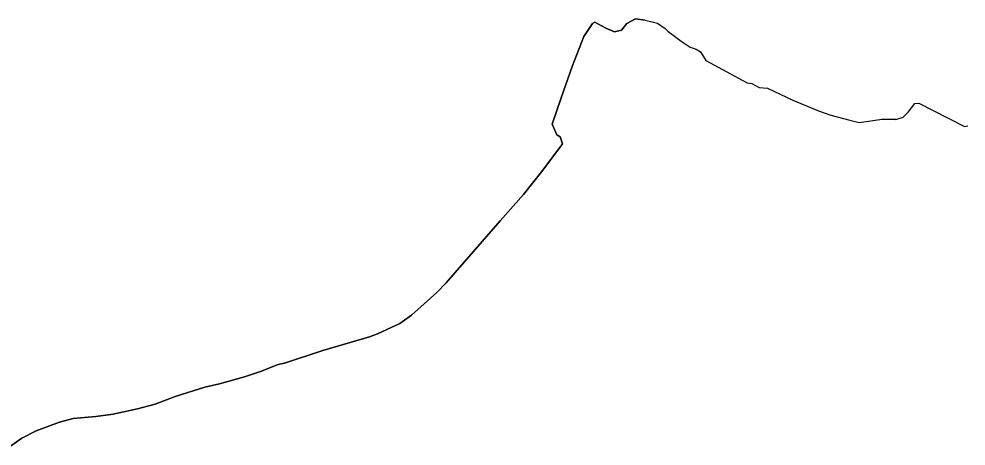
# Model space of a CAD drawing. Extents: x -651943 to -618711, y -1138561 to -1100552.
# Drawn here: x -642287.6 to -642128.7, y -1114919.8 to -1114848 of the extents above; entities that cross this region are included whole.
import ezdxf

# ---------------------------------------------------------------- set-up
doc = ezdxf.new("R2010")
doc.units = 0
doc.layers.add('KT optika', color=7, linetype='Continuous')
doc.layers.add('KT trasa', color=7, linetype='Continuous')

msp = doc.modelspace()

# ---------------------------------------------------------------- linework, layer by layer
at = {"layer": 'KT optika'}
msp.add_lwpolyline([(-642289.04, -1114919.76), (-642287.15, -1114918.46), (-642284.72, -1114917.18), (-642280.83, -1114915.75), (-642278.51, -1114915.15), (-642274.72, -1114914.82), (-642271.78, -1114914.39), (-642267.72, -1114913.5), (-642264.75, -1114912.72), (-642261.4, -1114911.43), (-642256.4, -1114909.88), (-642253.94, -1114909.29), (-642249.8, -1114908.14), (-642247.11, -1114907.26), (-642244.1, -1114906.06), (-642243.07, -1114905.84), (-642236.64, -1114903.74), (-642228.79, -1114901.4), (-642227.45, -1114900.92), (-642223.7, -1114899.17), (-642221.75, -1114897.8), (-642217.51, -1114893.98), (-642215.93, -1114892.33), (-642206.9, -1114881.92), (-642202.99, -1114877.5), (-642199.74, -1114873.46), (-642196.43, -1114868.99), (-642196.83, -1114867.81), (-642197.37, -1114867.5), (-642198.14, -1114865.71), (-642196.63, -1114861.29), (-642194.8, -1114856.03), (-642192.83, -1114850.99), (-642191.39, -1114848.79), (-642191.03, -1114848.61), (-642189.17, -1114849.57), (-642187.71, -1114850.21), (-642186.55, -1114849.94), (-642185.66, -1114848.79), (-642184.19, -1114848.04), (-642182.56, -1114848.24), (-642180.5, -1114848.78), (-642179.21, -1114849.63), (-642178.74, -1114850.12), (-642176.55, -1114851.78), (-642175.04, -1114852.8), (-642174.01, -1114853.09), (-642173.27, -1114853.54), (-642172.37, -1114855.01), (-642165.48, -1114858.78), (-642164.69, -1114858.87), (-642163.45, -1114859.56), (-642162.06, -1114859.69), (-642157.81, -1114861.66), (-642153.48, -1114863.48), (-642151.43, -1114864.21), (-642148.22, -1114865.06), (-642146.65, -1114865.43), (-642142.83, -1114864.85), (-642140.5, -1114864.9), (-642139.29, -1114864.52), (-642138.42, -1114863.68), (-642137.34, -1114862.25), (-642136.65, -1114862.17), (-642129.02, -1114866.08), (-642128.45, -1114865.99)], dxfattribs=at)
at = {"layer": 'KT trasa'}
for p, q in [((-642184.19, -1114848.04), (-642185.66, -1114848.79)), ((-642182.56, -1114848.24), (-642184.19, -1114848.04)), ((-642191.39, -1114848.79), (-642192.83, -1114850.99)), ((-642191.03, -1114848.61), (-642191.39, -1114848.79)), ((-642189.17, -1114849.57), (-642191.03, -1114848.61)), ((-642187.71, -1114850.21), (-642189.17, -1114849.57)), ((-642185.66, -1114848.79), (-642186.55, -1114849.94)), ((-642182.56, -1114848.24), (-642180.5, -1114848.78)), ((-642180.5, -1114848.78), (-642179.21, -1114849.63)), ((-642179.21, -1114849.63), (-642178.74, -1114850.12)), ((-642192.83, -1114850.99), (-642194.8, -1114856.03)), ((-642186.55, -1114849.94), (-642187.71, -1114850.21)), ((-642178.74, -1114850.12), (-642176.55, -1114851.78)), ((-642176.55, -1114851.78), (-642175.04, -1114852.8)), ((-642175.04, -1114852.8), (-642174.01, -1114853.09)), ((-642174.01, -1114853.09), (-642173.27, -1114853.54)), ((-642173.27, -1114853.54), (-642172.37, -1114855.01)), ((-642194.8, -1114856.03), (-642196.63, -1114861.29)), ((-642172.37, -1114855.01), (-642165.48, -1114858.78)), ((-642165.48, -1114858.78), (-642164.69, -1114858.87)), ((-642164.69, -1114858.87), (-642163.45, -1114859.56)), ((-642163.45, -1114859.56), (-642162.06, -1114859.69)), ((-642162.06, -1114859.69), (-642157.81, -1114861.66)), ((-642196.63, -1114861.29), (-642198.14, -1114865.71)), ((-642157.81, -1114861.66), (-642153.48, -1114863.48)), ((-642138.42, -1114863.68), (-642137.34, -1114862.25)), ((-642137.34, -1114862.25), (-642136.65, -1114862.17)), ((-642136.65, -1114862.17), (-642129.02, -1114866.08)), ((-642153.48, -1114863.48), (-642151.43, -1114864.21)), ((-642139.29, -1114864.52), (-642138.42, -1114863.68)), ((-642151.43, -1114864.21), (-642148.22, -1114865.06)), ((-642148.22, -1114865.06), (-642146.65, -1114865.43)), ((-642146.65, -1114865.43), (-642142.83, -1114864.85)), ((-642140.5, -1114864.9), (-642142.83, -1114864.85)), ((-642140.5, -1114864.9), (-642139.29, -1114864.52)), ((-642198.14, -1114865.71), (-642197.37, -1114867.5)), ((-642129.02, -1114866.08), (-642128.45, -1114865.99)), ((-642197.37, -1114867.5), (-642196.83, -1114867.81)), ((-642196.83, -1114867.81), (-642196.43, -1114868.99)), ((-642196.43, -1114868.99), (-642199.74, -1114873.46)), ((-642199.74, -1114873.46), (-642202.99, -1114877.5)), ((-642202.99, -1114877.5), (-642206.9, -1114881.92)), ((-642206.9, -1114881.92), (-642215.93, -1114892.33)), ((-642215.93, -1114892.33), (-642217.51, -1114893.98)), ((-642217.51, -1114893.98), (-642221.75, -1114897.8)), ((-642221.75, -1114897.8), (-642223.7, -1114899.17)), ((-642223.7, -1114899.17), (-642227.45, -1114900.92)), ((-642228.79, -1114901.4), (-642236.64, -1114903.74)), ((-642227.45, -1114900.92), (-642228.79, -1114901.4)), ((-642236.64, -1114903.74), (-642243.07, -1114905.84)), ((-642244.1, -1114906.06), (-642247.11, -1114907.26)), ((-642243.07, -1114905.84), (-642244.1, -1114906.06)), ((-642249.8, -1114908.14), (-642253.94, -1114909.29)), ((-642247.11, -1114907.26), (-642249.8, -1114908.14)), ((-642256.4, -1114909.88), (-642261.4, -1114911.43)), ((-642253.94, -1114909.29), (-642256.4, -1114909.88)), ((-642261.4, -1114911.43), (-642264.75, -1114912.72)), ((-642264.75, -1114912.72), (-642267.72, -1114913.5)), ((-642274.72, -1114914.82), (-642278.51, -1114915.15)), ((-642271.78, -1114914.39), (-642274.72, -1114914.82)), ((-642267.72, -1114913.5), (-642271.78, -1114914.39)), ((-642280.83, -1114915.75), (-642284.72, -1114917.18)), ((-642278.51, -1114915.15), (-642280.83, -1114915.75)), ((-642284.72, -1114917.18), (-642287.15, -1114918.46)), ((-642287.15, -1114918.46), (-642289.04, -1114919.76))]:
    msp.add_line(p, q, dxfattribs=at)

doc.saveas('drawing.dxf')
